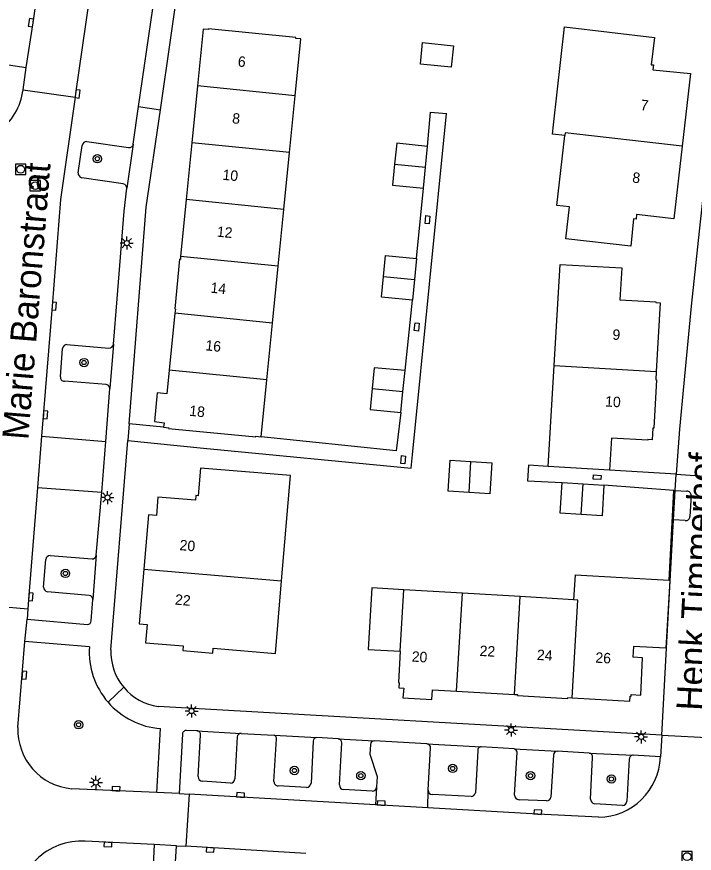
# Model space of a CAD drawing. Extents: x 131000 to 133013, y 393000 to 396501.
# Drawn here: x 132779 to 132843.8, y 394562.8 to 394643 of the extents above; entities that cross this region are included whole.
import ezdxf

# ---------------------------------------------------------------- set-up
doc = ezdxf.new("R2010")
doc.units = 0
for name, color, linetype in [('gg-afsc-hekwerk', 7, 'Continuous'), ('gg-anno-huisnummerreeks BGT', 7, 'Continuous'), ('gg-anno-openbare ruimte label', 7, 'Continuous'), ('gg-bbg-bijgebouw', 7, 'Continuous'), ('gg-bbg-hoofdgebouw', 7, 'Continuous'), ('gg-bbg-tussenscheiding', 7, 'Continuous'), ('gg-knt-verharding', 7, 'Continuous'), ('gg-knt-verharding nz', 7, 'Continuous'), ('gt-grn-weggrens', 7, 'Continuous'), ('gt-symb-boom', 7, 'Continuous'), ('gt-symb-kolk', 7, 'Continuous'), ('gt-symb-kolk center center', 7, 'Continuous'), ('gt-symb-lichtmast', 7, 'Continuous'), ('gt-symb-rioolschacht', 7, 'Continuous')]:
    doc.layers.add(name, color=color, linetype=linetype)

# ---------------------------------------------------------------- blocks, each defined once
blk = doc.blocks.new('gt0-LMAST')
at = {"layer": 'gt-symb-lichtmast'}
for p, q in [((-0.182, 0.173), (-0.447, 0.438)), ((-0.005, 0.246), (-0.005, 0.621)), ((0.172, 0.173), (0.437, 0.438)), ((-0.255, -0.004), (-0.63, -0.004)), ((-0.182, -0.181), (-0.447, -0.446)), ((-0.005, -0.254), (-0.005, -0.629)), ((0.437, -0.446), (0.172, -0.181)), ((0.245, -0.004), (0.62, -0.004))]:
    blk.add_line(p, q, dxfattribs=at)
blk.add_circle((-0.005, -0.004), 0.25, dxfattribs=at)
blk = doc.blocks.new('gt0-KOLKCC')
at = {"layer": 'gt-symb-kolk center center'}
blk.add_lwpolyline([(-0.375, 0.2), (0.375, 0.2), (0.375, -0.2), (-0.375, -0.2)], close=True, dxfattribs=at)
blk = doc.blocks.new('gt0-BOOM')
at = {"layer": 'gt-symb-boom'}
for radius in [0.4, 0.2]:
    blk.add_circle((0, 0), radius, dxfattribs=at)
blk = doc.blocks.new('gt0-KOLK')
at = {"layer": 'gt-symb-kolk'}
blk.add_lwpolyline([(0, 0), (0.375, 0), (0.375, 0.4), (-0.375, 0.4), (-0.375, 0), (0, 0)], dxfattribs=at)
blk = doc.blocks.new('gt0-RS')
at = {"layer": 'gt-symb-rioolschacht'}
blk.add_lwpolyline([(-0.5, -0.5), (0.5, -0.5), (0.5, 0.5), (-0.5, 0.5)], close=True, dxfattribs=at)
blk.add_circle((0, 0), 0.375, dxfattribs=at)

msp = doc.modelspace()

# ---------------------------------------------------------------- linework, layer by layer
at = {"layer": 'gg-afsc-hekwerk'}
for p, q in [((132817.201, 394619.796), (132817.865, 394626.552)), ((132816.113, 394609.064), (132816.808, 394615.8)), ((132841.829, 394597.584), (132835.143, 394598.101)), ((132841.375, 394588.986), (132841.829, 394597.584)), ((132841.076, 394582.482), (132841.126, 394582.479))]:
    msp.add_line(p, q, dxfattribs=at)
for points in [[(132818.27, 394630.546), (132818.54, 394633.834), (132820.073, 394633.693)], [(132815.713, 394605.067), (132815.258, 394601.389), (132802.332, 394602.74)], [(132796.809, 394601.644), (132816.681, 394599.731), (132816.822, 394600.99)], [(132829.817, 394599.893), (132827.921, 394600.009), (132827.829, 394598.511), (132831.142, 394598.357)]]:
    msp.add_lwpolyline(points, dxfattribs=at)
at = {"layer": 'gg-bbg-bijgebouw'}
for p, q in [((132818.067, 394628.549), (132818.27, 394630.546)), ((132815.116, 394628.839), (132814.914, 394626.842)), ((132817.865, 394626.552), (132818.067, 394628.549)), ((132814.914, 394626.842), (132817.865, 394626.552)), ((132814.052, 394618.088), (132814.249, 394620.086)), ((132814.249, 394620.086), (132817.201, 394619.796)), ((132817.201, 394619.796), (132817.005, 394617.798)), ((132817.005, 394617.798), (132816.808, 394615.8)), ((132815.913, 394607.066), (132816.113, 394609.064)), ((132812.958, 394607.349), (132812.758, 394605.35)), ((132815.713, 394605.067), (132815.913, 394607.066)), ((132812.758, 394605.35), (132815.713, 394605.067)), ((132830.964, 394595.401), (132831.142, 394598.357)), ((132831.142, 394598.357), (132833.142, 394598.229)), ((132833.142, 394598.229), (132835.143, 394598.101)), ((132822.24, 394597.407), (132820.245, 394597.531)), ((132832.965, 394595.273), (132830.964, 394595.401))]:
    msp.add_line(p, q, dxfattribs=at)
for points in [[(132817.589, 394638.427), (132817.781, 394640.489), (132820.732, 394640.185), (132820.52, 394638.125), (132817.589, 394638.427)], [(132818.27, 394630.546), (132815.319, 394630.836), (132815.116, 394628.839)], [(132816.808, 394615.8), (132813.856, 394616.09), (132814.052, 394618.088)], [(132816.113, 394609.064), (132813.158, 394609.347), (132812.958, 394607.349)], [(132820.245, 394597.531), (132820.414, 394600.491), (132822.409, 394600.367)], [(132822.409, 394600.367), (132824.404, 394600.242), (132824.235, 394597.282), (132822.24, 394597.407)], [(132835.143, 394598.101), (132834.965, 394595.145), (132832.965, 394595.273)]]:
    msp.add_lwpolyline(points, dxfattribs=at)
at = {"layer": 'gg-bbg-hoofdgebouw'}
for p, q in [((132796.26, 394636.33), (132795.719, 394630.886)), ((132805.051, 394629.954), (132805.594, 394635.397)), ((132795.719, 394630.886), (132795.178, 394625.443)), ((132804.507, 394624.511), (132805.051, 394629.954)), ((132842.627, 394630.564), (132841.838, 394623.612)), ((132795.178, 394625.443), (132794.637, 394620)), ((132803.963, 394619.069), (132804.507, 394624.511)), ((132803.419, 394613.626), (132803.963, 394619.069)), ((132830.384, 394609.565), (132830.952, 394619.237)), ((132794.094, 394614.557), (132793.54, 394609.115)), ((132802.876, 394608.183), (132803.419, 394613.626)), ((132829.817, 394599.893), (132830.384, 394609.565)), ((132802.332, 394602.74), (132802.876, 394608.183)), ((132835.689, 394599.535), (132829.817, 394599.893)), ((132832.377, 394589.51), (132832.231, 394587.125)), ((132832.377, 394589.51), (132841.375, 394588.986)), ((132821.593, 394587.753), (132815.986, 394588.084)), ((132827.123, 394587.426), (132821.593, 394587.753)), ((132832.231, 394587.125), (132827.123, 394587.426)), ((132821.044, 394578.361), (132826.575, 394578.056))]:
    msp.add_line(p, q, dxfattribs=at)
for points in [[(132831.396, 394631.576), (132830.211, 394631.712), (132830.3, 394632.591), (132831.381, 394641.992), (132839.967, 394640.977), (132839.669, 394638.363), (132839.883, 394638.343), (132839.83, 394637.886), (132843.415, 394637.515), (132842.627, 394630.564)], [(132805.594, 394635.397), (132806.138, 394640.84), (132805.65, 394640.888), (132805.657, 394640.958), (132797.296, 394641.802), (132797.289, 394641.732), (132796.802, 394641.781), (132796.26, 394636.33)], [(132841.838, 394623.612), (132838.263, 394624.017), (132838.212, 394623.565), (132837.986, 394623.59), (132837.7, 394620.975), (132831.48, 394621.68), (132831.839, 394624.741), (132830.629, 394624.879), (132831.396, 394631.576)], [(132794.637, 394620), (132794.609, 394619.723), (132794.54, 394619.729), (132794.066, 394614.975), (132794.136, 394614.968), (132794.094, 394614.557)], [(132830.952, 394619.237), (132836.839, 394618.906), (132836.649, 394615.855), (132840.106, 394615.647), (132840.113, 394615.578), (132840.538, 394615.55), (132840.142, 394608.992)], [(132793.54, 394609.115), (132793.309, 394606.846), (132792.406, 394606.949), (132792.131, 394604.179), (132793.054, 394604.08), (132793.01, 394603.642)], [(132840.142, 394608.992), (132840.094, 394608.193), (132840.164, 394608.189), (132839.905, 394603.544), (132839.83, 394603.548), (132839.769, 394602.445), (132839.332, 394602.469), (132839.329, 394602.407), (132835.88, 394602.614), (132835.689, 394599.535)], [(132793.01, 394603.642), (132793.497, 394603.594), (132793.49, 394603.524), (132801.832, 394602.722), (132801.839, 394602.791), (132802.332, 394602.74)], [(132804.302, 394588.931), (132805.142, 394599.019), (132796.531, 394599.711), (132796.302, 394597.086), (132796.097, 394597.102), (132796.047, 394596.647), (132792.471, 394596.951), (132792.318, 394595.19), (132791.557, 394595.257), (132791.119, 394590.039)], [(132791.119, 394590.039), (132790.68, 394584.82), (132791.437, 394584.757), (132791.289, 394583.003), (132794.888, 394582.716), (132794.85, 394582.257), (132797.706, 394582.023), (132797.748, 394582.484), (132803.724, 394581.987), (132804.302, 394588.931)], [(132815.986, 394588.084), (132812.93, 394588.264), (132812.586, 394582.35), (132815.643, 394582.188)], [(132841.375, 394588.986), (132841.462, 394588.981), (132841.076, 394582.482)], [(132841.076, 394582.482), (132837.981, 394582.658), (132837.922, 394581.628)], [(132815.643, 394582.188), (132815.474, 394579.187), (132815.546, 394579.181), (132815.515, 394578.69), (132815.984, 394578.667), (132815.914, 394577.747), (132818.677, 394577.581), (132818.732, 394578.489), (132821.044, 394578.361)], [(132832.105, 394577.727), (132837.634, 394577.397), (132837.66, 394577.884), (132837.733, 394577.879), (132837.744, 394578.05), (132838.659, 394577.991), (132838.833, 394581.574), (132837.922, 394581.628)], [(132826.575, 394578.056), (132826.882, 394578.039), (132826.878, 394577.969), (132831.664, 394577.679), (132831.672, 394577.753), (132832.105, 394577.727)]]:
    msp.add_lwpolyline(points, dxfattribs=at)
at = {"layer": 'gg-bbg-tussenscheiding'}
for p, q in [((132805.594, 394635.397), (132796.26, 394636.33)), ((132805.051, 394629.954), (132795.719, 394630.886)), ((132815.116, 394628.839), (132818.067, 394628.549)), ((132804.507, 394624.511), (132795.178, 394625.443)), ((132803.963, 394619.069), (132794.637, 394620)), ((132814.052, 394618.088), (132817.005, 394617.798)), ((132803.419, 394613.626), (132794.094, 394614.557)), ((132802.876, 394608.183), (132793.54, 394609.115)), ((132830.384, 394609.565), (132840.142, 394608.992)), ((132812.958, 394607.349), (132815.913, 394607.066)), ((132822.24, 394597.407), (132822.409, 394600.367)), ((132832.965, 394595.273), (132833.142, 394598.229)), ((132791.119, 394590.039), (132804.302, 394588.931)), ((132815.643, 394582.188), (132815.986, 394588.084)), ((132821.044, 394578.361), (132821.593, 394587.753)), ((132826.575, 394578.056), (132827.123, 394587.426))]:
    msp.add_line(p, q, dxfattribs=at)
for points in [[(132842.627, 394630.564), (132831.426, 394631.834), (132831.396, 394631.576)], [(132832.105, 394577.727), (132832.653, 394587.1), (132832.231, 394587.125)]]:
    msp.add_lwpolyline(points, dxfattribs=at)
at = {"layer": 'gg-knt-verharding'}
for p, q in [((132790.621, 394634.351), (132791.982, 394643.761)), ((132790.1, 394630.744), (132790.621, 394634.351)), ((132816.822, 394600.99), (132820.073, 394633.693)), ((132785.654, 394631.003), (132789.639, 394630.437)), ((132790.1, 394630.744), (132789.484, 394626.528)), ((132784.836, 394628.007), (132785.225, 394630.642)), ((132789.138, 394626.954), (132785.178, 394627.54)), ((132788.208, 394611.585), (132787.864, 394607.341)), ((132783.13, 394608.48), (132783.348, 394611.186)), ((132787.469, 394602.292), (132787.864, 394607.341)), ((132793.01, 394603.642), (132789.701, 394603.963)), ((132781.336, 394602.799), (132780.94, 394597.87)), ((132787.085, 394597.426), (132787.469, 394602.292)), ((132787.969, 394582.327), (132789.576, 394602.371)), ((132789.576, 394602.371), (132796.809, 394601.644)), ((132842.052, 394599.139), (132835.689, 394599.535)), ((132841.961, 394597.596), (132842.052, 394599.139)), ((132780.94, 394597.87), (132780.112, 394587.565)), ((132786.561, 394591.388), (132787.085, 394597.426)), ((132841.804, 394594.762), (132841.96, 394597.578)), ((132841.829, 394597.584), (132841.96, 394597.578)), ((132841.96, 394597.578), (132841.961, 394597.596)), ((132841.961, 394597.596), (132843.085, 394597.53)), ((132843.488, 394597.099), (132843.372, 394595.098)), ((132841.126, 394582.479), (132841.804, 394594.762)), ((132842.929, 394594.7), (132841.804, 394594.762)), ((132781.515, 394588.32), (132781.734, 394590.968)), ((132782.161, 394591.353), (132786.165, 394591.034)), ((132786.561, 394591.388), (132786.247, 394587.139)), ((132780.112, 394587.565), (132780.015, 394586.249)), ((132785.892, 394587.531), (132781.896, 394587.883)), ((132775.011, 394586.679), (132780.015, 394586.249)), ((132786.071, 394585.111), (132786.247, 394587.139)), ((132780.015, 394586.249), (132779.943, 394585.272)), ((132779.736, 394583.134), (132779.943, 394585.272)), ((132779.943, 394585.272), (132785.732, 394584.767)), ((132779.07, 394574.891), (132779.736, 394583.134)), ((132785.901, 394582.627), (132779.736, 394583.134)), ((132840.666, 394574.154), (132841.126, 394582.479)), ((132840.666, 394574.154), (132792.494, 394576.897)), ((132792.372, 394568.662), (132792.71, 394574.784)), ((132796.196, 394574.58), (132795.207, 394574.613)), ((132794.817, 394574.263), (132794.512, 394568.568)), ((132796.196, 394574.58), (132800.437, 394574.331)), ((132796.314, 394570.182), (132796.542, 394574.163)), ((132800.051, 394573.985), (132799.833, 394569.978)), ((132800.437, 394574.331), (132803.578, 394574.147)), ((132803.57, 394569.725), (132803.822, 394573.794)), ((132803.578, 394574.147), (132807.675, 394573.929)), ((132809.7, 394573.8), (132807.675, 394573.929)), ((132809.7, 394573.8), (132813.15, 394573.621)), ((132840.666, 394574.154), (132840.546, 394572.072)), ((132807.305, 394573.587), (132807.113, 394569.566)), ((132809.838, 394569.393), (132810.047, 394573.411)), ((132818.205, 394573.33), (132813.15, 394573.621)), ((132818.205, 394573.33), (132823.405, 394573.043)), ((132826.555, 394572.85), (132823.405, 394573.043)), ((132818.318, 394568.903), (132818.556, 394572.943)), ((132823.066, 394572.677), (132822.851, 394568.641)), ((132826.555, 394572.85), (132830.658, 394572.616)), ((132826.576, 394568.415), (132826.834, 394572.522)), ((132830.322, 394572.249), (132830.057, 394568.228)), ((132833.726, 394572.441), (132830.658, 394572.616)), ((132833.726, 394572.441), (132837.94, 394572.245)), ((132840.546, 394572.072), (132837.94, 394572.245)), ((132833.847, 394568.012), (132834.053, 394572.02)), ((132837.569, 394571.846), (132837.341, 394567.834)), ((132792.372, 394568.662), (132784.226, 394569.029)), ((132799.397, 394569.562), (132796.718, 394569.737)), ((132806.679, 394569.146), (132803.958, 394569.297)), ((132794.512, 394568.568), (132792.372, 394568.662)), ((132794.512, 394568.568), (132795.45, 394568.511)), ((132795.45, 394568.511), (132795.133, 394563.514)), ((132812.962, 394568.793), (132810.235, 394568.942)), ((132822.432, 394568.273), (132818.72, 394568.466)), ((132829.649, 394567.858), (132827.02, 394567.975)), ((132836.907, 394567.426), (132834.237, 394567.592)), ((132792.115, 394563.67), (132785.497, 394563.993)), ((132792.115, 394563.67), (132791.767, 394557.471)), ((132794.236, 394563.561), (132792.115, 394563.67)), ((132793.88, 394557.792), (132794.236, 394563.561)), ((132794.236, 394563.561), (132795.133, 394563.514))]:
    msp.add_line(p, q, dxfattribs=at)
for points in [[(132792.699, 394634.047), (132795.69, 394654.744), (132801.466, 394684.728)], [(132847.193, 394647.655), (132846.636, 394643.68), (132845.67, 394635.229), (132844.352, 394623.33), (132843.491, 394615.239), (132842.782, 394607.872), (132842.387, 394603.449), (132842.052, 394599.139)], [(132785.9, 394644.666), (132784.587, 394635.6), (132784.536, 394635.24)], [(132784.536, 394635.24), (132783.137, 394625.455), (132782.337, 394615.253), (132781.336, 394602.799)], [(132789.701, 394603.963), (132791.349, 394624.708), (132792.699, 394634.047)], [(132788.208, 394611.585), (132788.571, 394615.948), (132789.221, 394624.352), (132789.484, 394626.528)], [(132783.76, 394611.582), (132787.779, 394611.233), (132787.93, 394611.255), (132788.057, 394611.31), (132788.178, 394611.464), (132788.208, 394611.585)], [(132787.864, 394607.341), (132787.815, 394607.505), (132787.739, 394607.646), (132787.615, 394607.722), (132787.52, 394607.738), (132783.51, 394608.05)], [(132812.796, 394573.269), (132812.734, 394572.321), (132813.442, 394570.203), (132813.39, 394569.176)]]:
    msp.add_lwpolyline(points, dxfattribs=at)
for centre, radius, start, end in [((132785.638, 394630.586), 0.417, 87.83921, 172.32146), ((132789.727, 394630.805), 0.378, 256.62846, 350.69429), ((132785.258, 394627.958), 0.425, 173.32661, 259.10657), ((132789.087, 394626.559), 0.398, 355.52879, 82.63867), ((132783.767, 394611.163), 0.419, 90.89021, 176.84095), ((132783.499, 394608.423), 0.373, 171.25194, 271.68347), ((132843.073, 394597.115), 0.415, 357.78533, 88.36891), ((132842.957, 394595.115), 0.415, 266.15376, 357.72054), ((132782.142, 394590.945), 0.408, 87.30404, 176.77409), ((132786.178, 394591.418), 0.385, 268.13591, 355.45366), ((132781.97, 394588.332), 0.455, 181.51199, 260.65533), ((132785.862, 394587.147), 0.385, 358.8352, 85.49355), ((132785.741, 394585.097), 0.33, 268.41265, 2.42622), ((132793.268, 394582.147), 7.382, 176.27039, 220.97382), ((132793.236, 394582.115), 5.271, 177.69481, 219.79708), ((132793.236, 394582.117), 5.272, 219.81418, 261.91203), ((132793.269, 394582.145), 7.382, 220.95785, 265.65647), ((132784.705, 394574.649), 5.641, 177.54204, 265.1253), ((132795.179, 394574.251), 0.363, 85.63721, 178.17467), ((132796.167, 394574.204), 0.377, 353.75993, 85.60751), ((132800.426, 394573.955), 0.377, 88.37706, 175.36733), ((132803.479, 394573.818), 0.344, 356.03883, 73.26703), ((132807.676, 394573.557), 0.372, 90.09675, 175.39916), ((132809.673, 394573.427), 0.374, 357.59247, 85.87542), ((132813.149, 394573.268), 0.353, 89.89821, 179.77716), ((132818.176, 394572.951), 0.38, 358.72631, 85.68829), ((132823.411, 394572.698), 0.345, 90.94519, 183.44128), ((132826.477, 394572.501), 0.358, 3.42041, 77.34921), ((132830.677, 394572.261), 0.355, 93.10728, 181.94256), ((132833.663, 394572.055), 0.392, 354.93833, 80.73622), ((132837.951, 394571.863), 0.383, 91.69363, 182.4715), ((132796.739, 394570.162), 0.426, 177.31184, 267.15859), ((132799.358, 394570.039), 0.479, 274.63363, 352.67692), ((132803.976, 394569.704), 0.407, 176.98008, 267.40718), ((132806.678, 394569.582), 0.436, 270.18362, 357.938), ((132810.273, 394569.376), 0.435, 177.71413, 264.9986), ((132812.94, 394569.249), 0.456, 272.7964, 350.85177), ((132818.758, 394568.905), 0.44, 180.23356, 264.98887), ((132822.395, 394568.737), 0.466, 274.50677, 348.07772), ((132827.056, 394568.455), 0.481, 184.77479, 265.74372), ((132829.656, 394568.261), 0.403, 269.04873, 355.3587), ((132834.341, 394568.08), 0.499, 187.78842, 257.96939), ((132836.861, 394567.91), 0.486, 275.46889, 350.99377), ((132785.132, 394557.856), 6.148, 86.59514, 182.07815)]:
    msp.add_arc(centre, radius, start, end, dxfattribs=at)
at = {"layer": 'gg-knt-verharding nz'}
for p, q in [((132778.174, 394638.357), (132779.872, 394638.102)), ((132779.56, 394635.967), (132779.872, 394638.102)), ((132781.336, 394602.799), (132787.469, 394602.292)), ((132780.94, 394597.87), (132787.085, 394597.426)), ((132813.39, 394569.176), (132813.293, 394567.491)), ((132813.293, 394567.491), (132795.45, 394568.511)), ((132818.29, 394567.189), (132818.318, 394568.903)), ((132818.29, 394567.189), (132813.293, 394567.491)), ((132806.605, 394562.832), (132795.133, 394563.514))]:
    msp.add_line(p, q, dxfattribs=at)
for points in [[(132779.872, 394638.102), (132780.511, 394642.358), (132782.511, 394656.129)], [(132834.625, 394566.292), (132828.806, 394566.594), (132818.29, 394567.189)]]:
    msp.add_lwpolyline(points, dxfattribs=at)
for centre, radius, start, end in [((132773.576, 394636.766), 6.037, 260.33422, 352.39817), ((132834.562, 394572.279), 5.987, 270.59936, 358.01985)]:
    msp.add_arc(centre, radius, start, end, dxfattribs=at)
at = {"layer": 'gt-grn-weggrens'}
for p, q in [((132779.56, 394635.967), (132784.536, 394635.24)), ((132790.621, 394634.351), (132792.699, 394634.047)), ((132789.701, 394603.963), (132789.576, 394602.371)), ((132842.052, 394599.139), (132847.04, 394598.805)), ((132787.694, 394577.306), (132789.186, 394578.741)), ((132840.666, 394574.154), (132845.626, 394573.897))]:
    msp.add_line(p, q, dxfattribs=at)

# ---------------------------------------------------------------- block references
at = {"layer": 'gt-symb-boom'}
for p in [(132786.669, 394629.357), (132785.397, 394609.84), (132783.612, 394589.643), (132784.868, 394575.15), (132805.524, 394570.773), (132811.881, 394570.282), (132820.668, 394570.969), (132828.114, 394570.281), (132835.86, 394569.961)]:
    msp.add_blockref('gt0-BOOM', p, dxfattribs=at)
at = {"layer": 'gt-symb-kolk'}
for p, rotation in [((132780.511, 394642.358), 81.73978913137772), ((132784.587, 394635.6), -98.13694936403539), ((132782.337, 394615.253), -94.60481107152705), ((132781.5, 394604.854), -94.5887229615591), ((132780.101, 394587.427), -94.43460185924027), ((132779.477, 394579.92), -94.6289418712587), ((132788.452, 394568.829), -2.454146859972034), ((132800.361, 394568.231), -3.2702577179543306), ((132813.822, 394567.461), -3.4801896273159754), ((132828.806, 394566.594), -2.9792784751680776), ((132787.692, 394563.889), 177.29556831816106), ((132797.479, 394563.365), 176.35822905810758)]:
    msp.add_blockref('gt0-KOLK', p, dxfattribs=dict(at, rotation=rotation))
at = {"layer": 'gt-symb-kolk center center'}
for p, rotation in [((132818.261, 394623.515), -95.70657835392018), ((132817.235, 394613.248), 84.29342164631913), ((132815.929, 394600.53), 84.13925219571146), ((132834.495, 394598.856), 176.18807244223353)]:
    msp.add_blockref('gt0-KOLKCC', p, dxfattribs=dict(at, rotation=rotation))
at = {"layer": 'gt-symb-lichtmast'}
for p in [(132789.489, 394621.284), (132787.637, 394596.916), (132795.685, 394576.472), (132826.261, 394574.651), (132838.704, 394573.995), (132786.532, 394569.628)]:
    msp.add_blockref('gt0-LMAST', p, dxfattribs=at)
at = {"layer": 'gt-symb-rioolschacht'}
for p in [(132779.331, 394628.35), (132780.717, 394626.774), (132843.099, 394562.527)]:
    msp.add_blockref('gt0-RS', p, dxfattribs=at)

# ---------------------------------------------------------------- texts
at = {"layer": 'gg-anno-huisnummerreeks BGT'}
for s, rotation, p in [('6', 354.3, (132800.075, 394638.201)), ('7', 353.5, (132838.604, 394634.037)), ('8', 354.3, (132799.534, 394632.753)), ('10', 354.3, (132798.607, 394627.348)), ('8', 353.5, (132837.816, 394627.086)), ('12', 354.3, (132798.066, 394621.905)), ('14', 354.3, (132797.46, 394616.534)), ('9', 356.5, (132835.929, 394612.037)), ('16', 354.2, (132796.973, 394611.013)), ('10', 356.8, (132835.237, 394605.633)), ('18', 354.3, (132795.427, 394604.748)), ('20', 355.2, (132794.508, 394591.88)), ('22', 355.2, (132794.069, 394586.661)), ('22', 356.8, (132823.226, 394581.747)), ('20', 356.6, (132816.729, 394581.204)), ('24', 356.5, (132828.708, 394581.365)), ('26', 356.6, (132834.302, 394581.102))]:
    msp.add_text(s, height=1, rotation=rotation, dxfattribs=at).set_placement(p)
at = {"layer": 'gg-anno-openbare ruimte label'}
for s, rotation, p in [('Marie Baronstraat', 85.4, (132780.052, 394602.383)), ('Henk Timmerhof', 87, (132844.56, 394576.456))]:
    msp.add_text(s, height=2.5, rotation=rotation, dxfattribs=at).set_placement(p)

doc.saveas('drawing.dxf')
